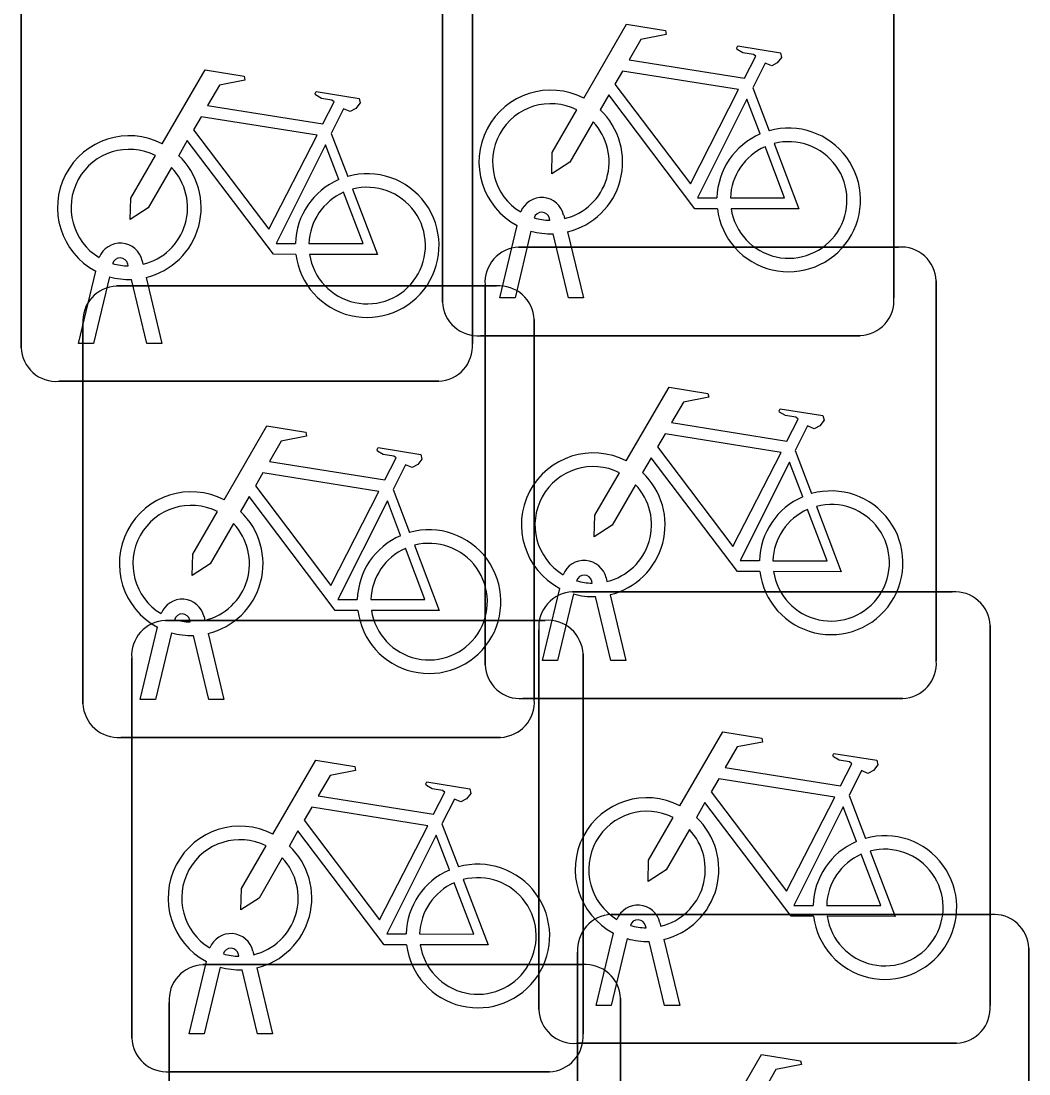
# Model space of a CAD drawing. Extents: x 162157 to 163165, y 378998 to 380775.
# Drawn here: x 162184.265 to 162186.497, y 379860.904 to 379863.234 of the extents above; entities that cross this region are included whole.
import ezdxf

# ---------------------------------------------------------------- set-up
doc = ezdxf.new("R2010")
doc.units = 0
doc.layers.add('IMGEO_Fietsenrek', color=7, linetype='Continuous')

msp = doc.modelspace()

# ---------------------------------------------------------------- linework, layer by layer
at = {"layer": 'IMGEO_Fietsenrek'}
for p, q in [((162185.1985, 379862.6119), (162185.1985, 379863.4528)), ((162185.1985, 379863.4528), (162185.1985, 379862.6119)), ((162186.1975, 379863.4621), (162186.1975, 379862.6212)), ((162186.1975, 379862.6212), (162186.1975, 379863.4621)), ((162185.2645, 379863.3611), (162185.2645, 379862.5202)), ((162185.2645, 379862.5202), (162185.2645, 379863.3611)), ((162184.2655, 379862.5109), (162184.2655, 379863.3518)), ((162184.2655, 379863.3518), (162184.2655, 379862.5109)), ((162185.8852, 379863.0862), (162185.9215, 379862.991)), ((162184.9522, 379862.9852), (162184.9885, 379862.89)), ((162185.4666, 379862.8044), (162185.4684, 379862.7965)), ((162185.3255, 379862.6213), (162185.3638, 379862.7813)), ((162185.4359, 379862.7929), (162185.4349, 379862.7972)), ((162185.3942, 379862.7691), (162185.3589, 379862.6213)), ((162185.477, 379862.6213), (162185.4431, 379862.763)), ((162185.4754, 379862.7673), (162185.5104, 379862.6213)), ((162185.3669, 379862.7335), (162186.2078, 379862.7335)), ((162186.2078, 379862.7335), (162185.3669, 379862.7335)), ((162184.5029, 379862.6919), (162184.5019, 379862.6962)), ((162184.5336, 379862.7034), (162184.5354, 379862.6955)), ((162184.3925, 379862.5203), (162184.4308, 379862.6803)), ((162184.4612, 379862.6681), (162184.4259, 379862.5203)), ((162184.544, 379862.5203), (162184.5101, 379862.662)), ((162184.5424, 379862.6663), (162184.5774, 379862.5203)), ((162184.4769, 379862.6475), (162185.3178, 379862.6475)), ((162185.3178, 379862.6475), (162184.4769, 379862.6475)), ((162185.2925, 379861.8089), (162185.2925, 379862.6498)), ((162185.2925, 379862.6498), (162185.2925, 379861.8089)), ((162186.2915, 379862.6591), (162186.2915, 379861.8182)), ((162186.2915, 379861.8182), (162186.2915, 379862.6591)), ((162185.3589, 379862.6213), (162185.3255, 379862.6213)), ((162185.5104, 379862.6213), (162185.477, 379862.6213)), ((162185.4015, 379862.5731), (162185.4015, 379861.7322)), ((162185.4015, 379861.7322), (162185.4015, 379862.5731)), ((162184.4025, 379861.7229), (162184.4025, 379862.5638)), ((162184.4025, 379862.5638), (162184.4025, 379861.7229)), ((162184.4259, 379862.5203), (162184.3925, 379862.5203)), ((162184.5774, 379862.5203), (162184.544, 379862.5203)), ((162186.1231, 379862.5375), (162185.2822, 379862.5375)), ((162185.2822, 379862.5375), (162186.1231, 379862.5375)), ((162185.1901, 379862.4365), (162184.3492, 379862.4365)), ((162184.3492, 379862.4365), (162185.1901, 379862.4365)), ((162185.9792, 379862.2832), (162186.0155, 379862.188)), ((162185.0892, 379862.1972), (162185.1255, 379862.102)), ((162185.5299, 379861.9899), (162185.5289, 379861.9942)), ((162185.5606, 379862.0014), (162185.5624, 379861.9935)), ((162185.4195, 379861.8183), (162185.4578, 379861.9783)), ((162185.4882, 379861.9661), (162185.4529, 379861.8183)), ((162185.4859, 379861.9705), (162186.3268, 379861.9705)), ((162186.3268, 379861.9705), (162185.4859, 379861.9705)), ((162185.5694, 379861.9643), (162185.6044, 379861.8183)), ((162185.571, 379861.8183), (162185.5371, 379861.96)), ((162184.6706, 379861.9154), (162184.6724, 379861.9075)), ((162184.5295, 379861.7323), (162184.5678, 379861.8923)), ((162184.5849, 379861.9075), (162185.4258, 379861.9075)), ((162185.4258, 379861.9075), (162184.5849, 379861.9075)), ((162184.6399, 379861.9039), (162184.6389, 379861.9082)), ((162186.4105, 379861.8961), (162186.4105, 379861.0552)), ((162186.4105, 379861.0552), (162186.4105, 379861.8961)), ((162184.5982, 379861.8801), (162184.5629, 379861.7323)), ((162184.681, 379861.7323), (162184.6471, 379861.874)), ((162184.6794, 379861.8783), (162184.7144, 379861.7323)), ((162185.4115, 379861.0459), (162185.4115, 379861.8868)), ((162185.4115, 379861.8868), (162185.4115, 379861.0459)), ((162184.5105, 379860.9829), (162184.5105, 379861.8238)), ((162184.5105, 379861.8238), (162184.5105, 379860.9829)), ((162185.5095, 379861.8331), (162185.5095, 379860.9922)), ((162185.5095, 379860.9922), (162185.5095, 379861.8331)), ((162185.4529, 379861.8183), (162185.4195, 379861.8183)), ((162185.6044, 379861.8183), (162185.571, 379861.8183)), ((162184.5629, 379861.7323), (162184.5295, 379861.7323)), ((162184.7144, 379861.7323), (162184.681, 379861.7323)), ((162186.2171, 379861.7345), (162185.3762, 379861.7345)), ((162185.3762, 379861.7345), (162186.2171, 379861.7345)), ((162185.3271, 379861.6485), (162184.4862, 379861.6485)), ((162184.4862, 379861.6485), (162185.3271, 379861.6485)), ((162186.0982, 379861.5202), (162186.1345, 379861.425)), ((162185.1972, 379861.4572), (162185.2335, 379861.362)), ((162185.5719, 379861.2565), (162186.4128, 379861.2565)), ((162186.4128, 379861.2565), (162185.5719, 379861.2565)), ((162185.6796, 379861.2384), (162185.6814, 379861.2305)), ((162185.5385, 379861.0553), (162185.5768, 379861.2153)), ((162185.6489, 379861.2269), (162185.6479, 379861.2312)), ((162185.6072, 379861.2031), (162185.5719, 379861.0553)), ((162185.69, 379861.0553), (162185.6561, 379861.197)), ((162185.6884, 379861.2013), (162185.7234, 379861.0553)), ((162184.7786, 379861.1754), (162184.7804, 379861.1675)), ((162185.4975, 379860.3319), (162185.4975, 379861.1728)), ((162185.4975, 379861.1728), (162185.4975, 379860.3319)), ((162186.4965, 379861.1821), (162186.4965, 379860.3412)), ((162186.4965, 379860.3412), (162186.4965, 379861.1821)), ((162184.6375, 379860.9923), (162184.6758, 379861.1523)), ((162184.6679, 379861.1455), (162185.5088, 379861.1455)), ((162185.5088, 379861.1455), (162184.6679, 379861.1455)), ((162184.7479, 379861.1639), (162184.7469, 379861.1682)), ((162184.7062, 379861.1401), (162184.6709, 379860.9923)), ((162184.789, 379860.9923), (162184.7551, 379861.134)), ((162184.7874, 379861.1383), (162184.8224, 379860.9923)), ((162184.5935, 379860.2209), (162184.5935, 379861.0618)), ((162184.5935, 379861.0618), (162184.5935, 379860.2209)), ((162185.5719, 379861.0553), (162185.5385, 379861.0553)), ((162185.5925, 379861.0711), (162185.5925, 379860.2302)), ((162185.5925, 379860.2302), (162185.5925, 379861.0711)), ((162185.7234, 379861.0553), (162185.69, 379861.0553)), ((162184.6709, 379860.9923), (162184.6375, 379860.9923)), ((162184.8224, 379860.9923), (162184.789, 379860.9923)), ((162186.3361, 379860.9715), (162185.4952, 379860.9715)), ((162185.4952, 379860.9715), (162186.3361, 379860.9715)), ((162185.4351, 379860.9085), (162184.5942, 379860.9085)), ((162184.5942, 379860.9085), (162185.4351, 379860.9085))]:
    msp.add_line(p, q, dxfattribs=at)
for points in [[(162185.5111, 379863.0632), (162185.6058, 379863.2267), (162185.692, 379863.2129), (162185.6937, 379863.2042), (162185.6376, 379863.1933), (162185.6114, 379863.148), (162185.8666, 379863.1072)], [(162185.8666, 379863.1072), (162185.8916, 379863.156), (162185.8865, 379863.16), (162185.8633, 379863.1637), (162185.8506, 379863.1712), (162185.8496, 379863.1743), (162185.8518, 379863.1789), (162185.9466, 379863.1638), (162185.9489, 379863.1535), (162185.9395, 379863.1411), (162185.9271, 379863.1347), (162185.9126, 379863.1409), (162185.8852, 379863.0862)], [(162184.5781, 379862.9622), (162184.6728, 379863.1257), (162184.759, 379863.1119), (162184.7607, 379863.1032), (162184.7046, 379863.0923), (162184.6784, 379863.047), (162184.9336, 379863.0062)], [(162185.8537, 379863.082), (162185.5969, 379863.123), (162185.5802, 379863.0942), (162185.7472, 379862.8739), (162185.8537, 379863.082)], [(162184.9336, 379863.0062), (162184.9586, 379863.055), (162184.9535, 379863.059), (162184.9303, 379863.0627), (162184.9176, 379863.0702), (162184.9166, 379863.0733), (162184.9188, 379863.0779), (162185.0136, 379863.0628), (162185.0159, 379863.0525), (162185.0065, 379863.0401), (162184.9941, 379863.0337), (162184.9796, 379863.0399), (162184.9522, 379862.9852)], [(162185.8068, 379862.8185), (162185.7571, 379862.8186), (162185.5664, 379863.0703), (162185.5474, 379863.0375)], [(162185.9017, 379862.984), (162185.8724, 379863.0608), (162185.763, 379862.8427), (162185.8057, 379862.8426)], [(162185.5318, 379863.0107), (162185.4802, 379862.9215), (162185.4403, 379862.8955), (162185.4415, 379862.943), (162185.496, 379863.0372)], [(162184.9207, 379862.981), (162184.6639, 379863.022), (162184.6472, 379862.9932), (162184.8142, 379862.7729), (162184.9207, 379862.981)], [(162184.8738, 379862.7175), (162184.8241, 379862.7176), (162184.6334, 379862.9693), (162184.6144, 379862.9365)], [(162185.9322, 379862.9628), (162185.9872, 379862.8182), (162185.8371, 379862.8185)], [(162184.9687, 379862.883), (162184.9394, 379862.9598), (162184.83, 379862.7417), (162184.8727, 379862.7416)], [(162185.8357, 379862.8425), (162185.9556, 379862.8423), (162185.9124, 379862.9559)], [(162184.5988, 379862.9097), (162184.5472, 379862.8205), (162184.5073, 379862.7945), (162184.5085, 379862.842), (162184.563, 379862.9362)], [(162184.9027, 379862.7415), (162185.0226, 379862.7413), (162184.9794, 379862.8549)], [(162184.9992, 379862.8618), (162185.0542, 379862.7172), (162184.9041, 379862.7175)], [(162185.6051, 379862.2602), (162185.6998, 379862.4237), (162185.786, 379862.4099), (162185.7877, 379862.4012), (162185.7316, 379862.3903), (162185.7054, 379862.345), (162185.9606, 379862.3042)], [(162185.9606, 379862.3042), (162185.9856, 379862.353), (162185.9805, 379862.357), (162185.9573, 379862.3607), (162185.9446, 379862.3682), (162185.9436, 379862.3713), (162185.9458, 379862.3759), (162186.0406, 379862.3608), (162186.0429, 379862.3505), (162186.0335, 379862.3381), (162186.0211, 379862.3317), (162186.0066, 379862.3379), (162185.9792, 379862.2832)], [(162184.7151, 379862.1742), (162184.8098, 379862.3377), (162184.896, 379862.3239), (162184.8977, 379862.3152), (162184.8416, 379862.3043), (162184.8154, 379862.259), (162185.0706, 379862.2182)], [(162185.9477, 379862.279), (162185.6909, 379862.32), (162185.6742, 379862.2912), (162185.8412, 379862.0709), (162185.9477, 379862.279)], [(162185.0706, 379862.2182), (162185.0956, 379862.267), (162185.0905, 379862.271), (162185.0673, 379862.2747), (162185.0546, 379862.2822), (162185.0536, 379862.2853), (162185.0558, 379862.2899), (162185.1506, 379862.2748), (162185.1529, 379862.2645), (162185.1435, 379862.2521), (162185.1311, 379862.2457), (162185.1166, 379862.2519), (162185.0892, 379862.1972)], [(162185.9008, 379862.0155), (162185.8511, 379862.0156), (162185.6604, 379862.2673), (162185.6414, 379862.2345)], [(162185.9957, 379862.181), (162185.9664, 379862.2578), (162185.857, 379862.0397), (162185.8997, 379862.0396)], [(162185.0577, 379862.193), (162184.8009, 379862.234), (162184.7842, 379862.2052), (162184.9512, 379861.9849), (162185.0577, 379862.193)], [(162185.6258, 379862.2077), (162185.5742, 379862.1185), (162185.5343, 379862.0925), (162185.5355, 379862.14), (162185.59, 379862.2342)], [(162185.0108, 379861.9295), (162184.9611, 379861.9296), (162184.7704, 379862.1813), (162184.7514, 379862.1485)], [(162185.1057, 379862.095), (162185.0764, 379862.1718), (162184.967, 379861.9537), (162185.0097, 379861.9536)], [(162184.7358, 379862.1217), (162184.6842, 379862.0325), (162184.6443, 379862.0065), (162184.6455, 379862.054), (162184.7, 379862.1482)], [(162185.9297, 379862.0395), (162186.0496, 379862.0393), (162186.0064, 379862.1529)], [(162186.0262, 379862.1598), (162186.0812, 379862.0152), (162185.9311, 379862.0155)], [(162185.0397, 379861.9535), (162185.1596, 379861.9533), (162185.1164, 379862.0669)], [(162185.1362, 379862.0738), (162185.1912, 379861.9292), (162185.0411, 379861.9295)], [(162185.7241, 379861.4972), (162185.8188, 379861.6607), (162185.905, 379861.6469), (162185.9067, 379861.6382), (162185.8506, 379861.6273), (162185.8244, 379861.582), (162186.0796, 379861.5412)], [(162186.0796, 379861.5412), (162186.1046, 379861.59), (162186.0995, 379861.594), (162186.0763, 379861.5977), (162186.0636, 379861.6052), (162186.0626, 379861.6083), (162186.0648, 379861.6129), (162186.1596, 379861.5978), (162186.1619, 379861.5875), (162186.1525, 379861.5751), (162186.1401, 379861.5687), (162186.1256, 379861.5749), (162186.0982, 379861.5202)], [(162184.8231, 379861.4342), (162184.9178, 379861.5977), (162185.004, 379861.5839), (162185.0057, 379861.5752), (162184.9496, 379861.5643), (162184.9234, 379861.519), (162185.1786, 379861.4782)], [(162185.1786, 379861.4782), (162185.2036, 379861.527), (162185.1985, 379861.531), (162185.1753, 379861.5347), (162185.1626, 379861.5422), (162185.1616, 379861.5453), (162185.1638, 379861.5499), (162185.2586, 379861.5348), (162185.2609, 379861.5245), (162185.2515, 379861.5121), (162185.2391, 379861.5057), (162185.2246, 379861.5119), (162185.1972, 379861.4572)], [(162186.0667, 379861.516), (162185.8099, 379861.557), (162185.7932, 379861.5282), (162185.9602, 379861.3079), (162186.0667, 379861.516)], [(162186.0198, 379861.2525), (162185.9701, 379861.2526), (162185.7794, 379861.5043), (162185.7604, 379861.4715)], [(162186.1147, 379861.418), (162186.0854, 379861.4948), (162185.976, 379861.2767), (162186.0187, 379861.2766)], [(162185.1657, 379861.453), (162184.9089, 379861.494), (162184.8922, 379861.4652), (162185.0592, 379861.2449), (162185.1657, 379861.453)], [(162185.7448, 379861.4447), (162185.6932, 379861.3555), (162185.6533, 379861.3295), (162185.6545, 379861.377), (162185.709, 379861.4712)], [(162185.1188, 379861.1895), (162185.0691, 379861.1896), (162184.8784, 379861.4413), (162184.8594, 379861.4085)], [(162185.2137, 379861.355), (162185.1844, 379861.4318), (162185.075, 379861.2137), (162185.1177, 379861.2136)], [(162184.8438, 379861.3817), (162184.7922, 379861.2925), (162184.7523, 379861.2665), (162184.7535, 379861.314), (162184.808, 379861.4082)], [(162186.0487, 379861.2765), (162186.1686, 379861.2763), (162186.1254, 379861.3899)], [(162186.1452, 379861.3968), (162186.2002, 379861.2522), (162186.0501, 379861.2525)], [(162185.2442, 379861.3338), (162185.2992, 379861.1892), (162185.1491, 379861.1895)], [(162185.1477, 379861.2135), (162185.2676, 379861.2133), (162185.2244, 379861.3269)], [(162185.8101, 379860.7832), (162185.9048, 379860.9467), (162185.991, 379860.9329), (162185.9927, 379860.9242), (162185.9366, 379860.9133), (162185.9104, 379860.868), (162186.1656, 379860.8272)]]:
    msp.add_lwpolyline(points, dxfattribs=at)
for centre, radius, start, end in [((162185.4381, 379862.9219), 0.159, 62.6766, 242.1369), ((162185.4381, 379862.9219), 0.129, 63.3192, 238.903), ((162185.4381, 379862.9219), 0.159, 283.5766, 46.6042), ((162185.4381, 379862.9219), 0.129, 283.6043, 43.4302), ((162185.9647, 379862.8379), 0.159, 187.0065, 105.7708), ((162184.5051, 379862.8209), 0.159, 62.6766, 242.1369), ((162185.9647, 379862.8379), 0.159, 113.3408, 178.3217), ((162185.9647, 379862.8379), 0.129, 188.6715, 104.5883), ((162184.5051, 379862.8209), 0.129, 63.3192, 238.903), ((162185.9647, 379862.8379), 0.129, 113.923, 177.9556), ((162184.5051, 379862.8209), 0.159, 283.5766, 46.6042), ((162184.5051, 379862.8209), 0.129, 283.6043, 43.4302), ((162185.0317, 379862.7369), 0.159, 187.0065, 105.7708), ((162185.0317, 379862.7369), 0.159, 113.3408, 178.3217), ((162185.0317, 379862.7369), 0.129, 113.923, 177.9556), ((162185.0317, 379862.7369), 0.129, 188.6715, 104.5883), ((162185.4179, 379862.7933), 0.0499, 12.8025, 158.6934), ((162185.4179, 379862.7933), 0.0174, 12.8025, 163.4502), ((162185.4381, 379862.9219), 0.129, 253.415, 269.0204), ((162185.4381, 379862.9219), 0.159, 253.9967, 271.7867), ((162184.4849, 379862.6923), 0.0499, 12.8025, 158.6934), ((162185.3702, 379862.6556), 0.0779, 92.4484, 184.2845), ((162185.3702, 379862.6556), 0.0779, 92.4484, 184.2845), ((162186.2136, 379862.6558), 0.0779, 2.4484, 94.2845), ((162186.2136, 379862.6558), 0.0779, 2.4484, 94.2845), ((162184.4849, 379862.6923), 0.0174, 12.8025, 163.4502), ((162184.5051, 379862.8209), 0.129, 253.415, 269.0204), ((162184.5051, 379862.8209), 0.159, 253.9967, 271.7867), ((162184.4802, 379862.5696), 0.0779, 92.4484, 184.2845), ((162184.4802, 379862.5696), 0.0779, 92.4484, 184.2845), ((162185.3236, 379862.5698), 0.0779, 2.4484, 94.2845), ((162185.3236, 379862.5698), 0.0779, 2.4484, 94.2845), ((162186.1198, 379862.6154), 0.0779, 272.4484, 4.2845), ((162186.1198, 379862.6154), 0.0779, 272.4484, 4.2845), ((162185.2764, 379862.6152), 0.0779, 182.4484, 274.2845), ((162185.2764, 379862.6152), 0.0779, 182.4484, 274.2845), ((162185.1868, 379862.5144), 0.0779, 272.4484, 4.2845), ((162185.1868, 379862.5144), 0.0779, 272.4484, 4.2845), ((162184.3434, 379862.5142), 0.0779, 182.4484, 274.2845), ((162184.3434, 379862.5142), 0.0779, 182.4484, 274.2845), ((162185.5321, 379862.1189), 0.159, 62.6766, 242.1369), ((162185.5321, 379862.1189), 0.129, 63.3192, 238.903), ((162185.5321, 379862.1189), 0.159, 283.5766, 46.6042), ((162185.5321, 379862.1189), 0.129, 283.6043, 43.4302), ((162186.0587, 379862.0349), 0.159, 187.0065, 105.7708), ((162184.6421, 379862.0329), 0.159, 62.6766, 242.1369), ((162186.0587, 379862.0349), 0.159, 113.3408, 178.3217), ((162184.6421, 379862.0329), 0.129, 63.3192, 238.903), ((162184.6421, 379862.0329), 0.159, 283.5766, 46.6042), ((162186.0587, 379862.0349), 0.129, 113.923, 177.9556), ((162186.0587, 379862.0349), 0.129, 188.6715, 104.5883), ((162184.6421, 379862.0329), 0.129, 283.6043, 43.4302), ((162185.1687, 379861.9489), 0.159, 187.0065, 105.7708), ((162185.1687, 379861.9489), 0.159, 113.3408, 178.3217), ((162185.1687, 379861.9489), 0.129, 188.6715, 104.5883), ((162185.1687, 379861.9489), 0.129, 113.923, 177.9556), ((162185.5119, 379861.9903), 0.0499, 12.8025, 158.6934), ((162185.5119, 379861.9903), 0.0174, 12.8025, 163.4502), ((162185.5321, 379862.1189), 0.129, 253.415, 269.0204), ((162185.4892, 379861.8926), 0.0779, 92.4484, 184.2845), ((162185.4892, 379861.8926), 0.0779, 92.4484, 184.2845), ((162185.5321, 379862.1189), 0.159, 253.9967, 271.7867), ((162186.3326, 379861.8928), 0.0779, 2.4484, 94.2845), ((162186.3326, 379861.8928), 0.0779, 2.4484, 94.2845), ((162184.6219, 379861.9043), 0.0499, 12.8025, 158.6934), ((162184.6219, 379861.9043), 0.0174, 12.8025, 163.4502), ((162184.5882, 379861.8296), 0.0779, 92.4484, 184.2845), ((162184.5882, 379861.8296), 0.0779, 92.4484, 184.2845), ((162184.6421, 379862.0329), 0.129, 253.415, 269.0204), ((162185.4316, 379861.8298), 0.0779, 2.4484, 94.2845), ((162185.4316, 379861.8298), 0.0779, 2.4484, 94.2845), ((162184.6421, 379862.0329), 0.159, 253.9967, 271.7867), ((162185.3704, 379861.8122), 0.0779, 182.4484, 274.2845), ((162185.3704, 379861.8122), 0.0779, 182.4484, 274.2845), ((162186.2138, 379861.8124), 0.0779, 272.4484, 4.2845), ((162186.2138, 379861.8124), 0.0779, 272.4484, 4.2845), ((162185.3238, 379861.7264), 0.0779, 272.4484, 4.2845), ((162185.3238, 379861.7264), 0.0779, 272.4484, 4.2845), ((162184.4804, 379861.7262), 0.0779, 182.4484, 274.2845), ((162184.4804, 379861.7262), 0.0779, 182.4484, 274.2845), ((162185.6511, 379861.3559), 0.159, 62.6766, 242.1369), ((162185.6511, 379861.3559), 0.129, 63.3192, 238.903), ((162185.6511, 379861.3559), 0.159, 283.5766, 46.6042), ((162184.7501, 379861.2929), 0.159, 62.6766, 242.1369), ((162185.6511, 379861.3559), 0.129, 283.6043, 43.4302), ((162186.1777, 379861.2719), 0.159, 187.0065, 105.7708), ((162184.7501, 379861.2929), 0.129, 63.3192, 238.903), ((162184.7501, 379861.2929), 0.159, 283.5766, 46.6042), ((162186.1777, 379861.2719), 0.159, 113.3408, 178.3217), ((162184.7501, 379861.2929), 0.129, 283.6043, 43.4302), ((162186.1777, 379861.2719), 0.129, 113.923, 177.9556), ((162186.1777, 379861.2719), 0.129, 188.6715, 104.5883), ((162185.2767, 379861.2089), 0.159, 113.3408, 178.3217), ((162185.2767, 379861.2089), 0.159, 187.0065, 105.7708), ((162185.2767, 379861.2089), 0.129, 188.6715, 104.5883), ((162185.2767, 379861.2089), 0.129, 113.923, 177.9556), ((162185.6309, 379861.2273), 0.0499, 12.8025, 158.6934), ((162185.5752, 379861.1786), 0.0779, 92.4484, 184.2845), ((162185.5752, 379861.1786), 0.0779, 92.4484, 184.2845), ((162185.6309, 379861.2273), 0.0174, 12.8025, 163.4502), ((162186.4186, 379861.1788), 0.0779, 2.4484, 94.2845), ((162186.4186, 379861.1788), 0.0779, 2.4484, 94.2845), ((162185.6511, 379861.3559), 0.129, 253.415, 269.0204), ((162184.7299, 379861.1643), 0.0499, 12.8025, 158.6934), ((162185.6511, 379861.3559), 0.159, 253.9967, 271.7867), ((162184.7299, 379861.1643), 0.0174, 12.8025, 163.4502), ((162184.7501, 379861.2929), 0.129, 253.415, 269.0204), ((162184.6712, 379861.0676), 0.0779, 92.4484, 184.2845), ((162184.6712, 379861.0676), 0.0779, 92.4484, 184.2845), ((162185.5146, 379861.0678), 0.0779, 2.4484, 94.2845), ((162185.5146, 379861.0678), 0.0779, 2.4484, 94.2845), ((162184.7501, 379861.2929), 0.159, 253.9967, 271.7867), ((162186.3328, 379861.0494), 0.0779, 272.4484, 4.2845), ((162186.3328, 379861.0494), 0.0779, 272.4484, 4.2845), ((162185.4894, 379861.0492), 0.0779, 182.4484, 274.2845), ((162185.4894, 379861.0492), 0.0779, 182.4484, 274.2845), ((162184.5884, 379860.9862), 0.0779, 182.4484, 274.2845), ((162184.5884, 379860.9862), 0.0779, 182.4484, 274.2845), ((162185.4318, 379860.9864), 0.0779, 272.4484, 4.2845), ((162185.4318, 379860.9864), 0.0779, 272.4484, 4.2845)]:
    msp.add_arc(centre, radius, start, end, dxfattribs=at)

doc.saveas('drawing.dxf')
